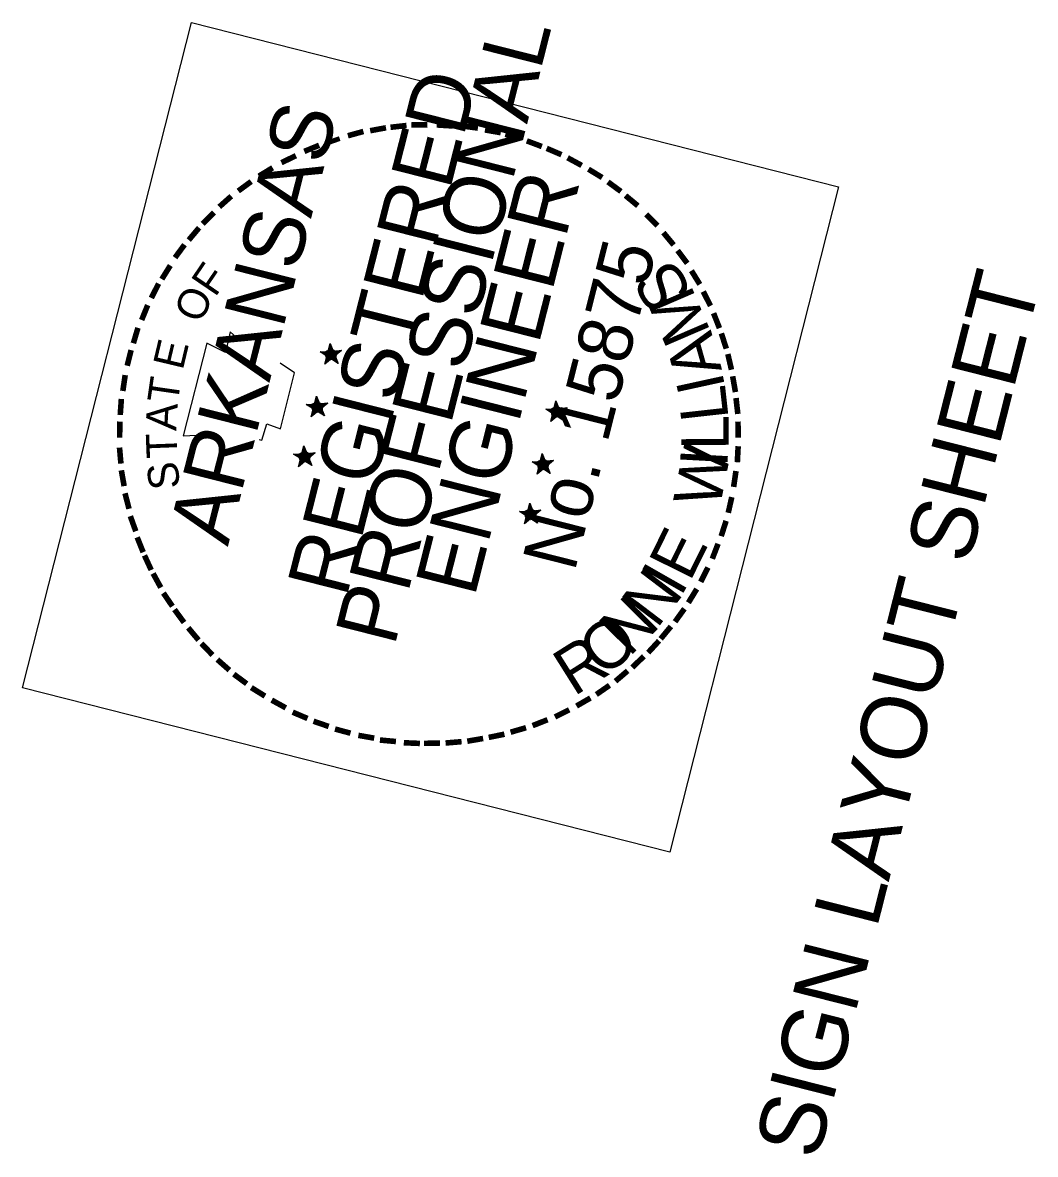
# Model space of a CAD drawing. Extents: x 670257 to 671518, y 737783 to 738188.
# Drawn here: x 671147.25 to 671155.48, y 737956.73 to 737965.93 of the extents above; entities that cross this region are included whole.
import ezdxf

# ---------------------------------------------------------------- set-up
doc = ezdxf.new("R2010")
doc.units = 0
for name, color, linetype in [('R_Border Notes', 7, 'Continuous'), ('R_Border PE', 7, 'Continuous'), ('R_Border Prem', 7, 'Continuous')]:
    doc.layers.add(name, color=color, linetype=linetype)

msp = doc.modelspace()

# ---------------------------------------------------------------- linework, layer by layer
at = {"layer": 'R_Border PE'}
for p, q in [((671149.7479, 737963.3236), (671149.7337, 737963.2473)), ((671149.7479, 737963.3236), (671149.7422, 737963.2503)), ((671149.7479, 737963.3236), (671149.7471, 737963.249)), ((671149.7479, 737963.3236), (671149.7531, 737963.232)), ((671149.7479, 737963.3236), (671149.7562, 737963.2648)), ((671149.7479, 737963.3236), (671149.7592, 737963.2666)), ((671149.7479, 737963.3236), (671149.7629, 737963.2708)), ((671149.6658, 737963.2542), (671149.7307, 737963.2558)), ((671149.7531, 737963.232), (671149.6658, 737963.2542)), ((671149.6658, 737963.2542), (671149.7295, 737963.2509)), ((671149.6658, 737963.2542), (671149.7252, 737963.2443)), ((671149.6658, 737963.2542), (671149.7252, 737963.234)), ((671149.6658, 737963.2542), (671149.7239, 737963.2291)), ((671149.6658, 737963.2542), (671149.7203, 737963.2249)), ((671149.7049, 737963.154), (671149.7531, 737963.232)), ((671149.7049, 737963.154), (671149.7281, 737963.2151)), ((671149.7049, 737963.154), (671149.7324, 737963.2115)), ((671149.7049, 737963.154), (671149.7348, 737963.2109)), ((671149.7049, 737963.154), (671149.7439, 737963.206)), ((671149.7049, 737963.154), (671149.7487, 737963.2048)), ((671149.7049, 737963.154), (671149.7536, 737963.2035)), ((671149.8122, 737963.1603), (671149.7518, 737963.2066)), ((671149.8387, 737963.2645), (671149.7531, 737963.232)), ((671149.8122, 737963.1603), (671149.7531, 737963.232)), ((671149.8122, 737963.1603), (671149.7596, 737963.2072)), ((671149.8387, 737963.2645), (671149.7604, 737963.2508)), ((671149.8387, 737963.2645), (671149.7616, 737963.2557)), ((671149.8122, 737963.1603), (671149.7633, 737963.2114)), ((671149.8387, 737963.2645), (671149.7695, 737963.2459)), ((671149.8387, 737963.2645), (671149.7724, 737963.2271)), ((671149.8122, 737963.1603), (671149.7724, 737963.2271)), ((671149.8122, 737963.1603), (671149.7724, 737963.2168)), ((671149.8387, 737963.2645), (671149.7773, 737963.2362)), ((671149.8387, 737963.2645), (671149.7797, 737963.2253)), ((671149.8122, 737963.1603), (671149.7803, 737963.2277)), ((671149.6367, 737962.8953), (671149.6225, 737962.819)), ((671149.6367, 737962.8953), (671149.631, 737962.822)), ((671149.6367, 737962.8953), (671149.6358, 737962.8207)), ((671149.6367, 737962.8953), (671149.6419, 737962.8037)), ((671149.6367, 737962.8953), (671149.645, 737962.8365)), ((671149.6367, 737962.8953), (671149.6486, 737962.8407)), ((671149.6367, 737962.8953), (671149.6517, 737962.8425)), ((671149.7281, 737962.8386), (671149.6419, 737962.8037)), ((671149.7281, 737962.8386), (671149.648, 737962.828)), ((671149.7281, 737962.8386), (671149.6492, 737962.8225)), ((671149.7281, 737962.8386), (671149.6583, 737962.8176)), ((671149.7281, 737962.8386), (671149.6612, 737962.7988)), ((671149.7281, 737962.8386), (671149.6661, 737962.8079)), ((671149.7281, 737962.8386), (671149.6685, 737962.797)), ((671151.5817, 737962.8559), (671151.5681, 737962.782)), ((671151.5817, 737962.8559), (671151.5766, 737962.785)), ((671151.5817, 737962.8559), (671151.5815, 737962.7838)), ((671151.5817, 737962.8559), (671151.5875, 737962.7668)), ((671151.5817, 737962.8559), (671151.59, 737962.7971)), ((671151.5817, 737962.8559), (671151.5961, 737962.8007)), ((671151.5817, 737962.8559), (671151.5991, 737962.8025)), ((671149.5522, 737962.8265), (671149.6195, 737962.8275)), ((671149.6419, 737962.8037), (671149.5522, 737962.8265)), ((671149.5522, 737962.8265), (671149.6158, 737962.8232)), ((671149.5522, 737962.8265), (671149.614, 737962.816)), ((671149.5522, 737962.8265), (671149.6115, 737962.8063)), ((671149.5522, 737962.8265), (671149.6127, 737962.8008)), ((671149.5522, 737962.8265), (671149.6097, 737962.799)), ((671149.5937, 737962.7257), (671149.6419, 737962.8037)), ((671149.5937, 737962.7257), (671149.6145, 737962.7875)), ((671149.5937, 737962.7257), (671149.6194, 737962.7862)), ((671149.5937, 737962.7257), (671149.6236, 737962.7826)), ((671149.5937, 737962.7257), (671149.6327, 737962.7777)), ((671149.5937, 737962.7257), (671149.6375, 737962.7765)), ((671149.5937, 737962.7257), (671149.6424, 737962.7752)), ((671149.7016, 737962.7344), (671149.6406, 737962.7783)), ((671149.7016, 737962.7344), (671149.6419, 737962.8037)), ((671149.7016, 737962.7344), (671149.6484, 737962.7789)), ((671149.7016, 737962.7344), (671149.6521, 737962.7831)), ((671149.7016, 737962.7344), (671149.6612, 737962.7988)), ((671149.7016, 737962.7344), (671149.6612, 737962.7885)), ((671149.7016, 737962.7344), (671149.6691, 737962.7994)), ((671151.5875, 737962.7668), (671151.5002, 737962.7889)), ((671151.5002, 737962.7889), (671151.5645, 737962.7881)), ((671151.5002, 737962.7889), (671151.5639, 737962.7857)), ((671151.5002, 737962.7889), (671151.5621, 737962.7784)), ((671151.5002, 737962.7889), (671151.5596, 737962.7687)), ((671151.5002, 737962.7889), (671151.5584, 737962.7639)), ((671151.5002, 737962.7889), (671151.5571, 737962.759)), ((671151.5393, 737962.6887), (671151.5875, 737962.7668)), ((671151.5393, 737962.6887), (671151.5619, 737962.7475)), ((671151.5393, 737962.6887), (671151.5668, 737962.7462)), ((671151.6731, 737962.7992), (671151.5875, 737962.7668)), ((671151.6467, 737962.695), (671151.5875, 737962.7668)), ((671151.6731, 737962.7992), (671151.5942, 737962.7831)), ((671151.6731, 737962.7992), (671151.5954, 737962.788)), ((671151.6467, 737962.695), (671151.6001, 737962.7455)), ((671151.6731, 737962.7992), (671151.6057, 737962.7776)), ((671151.6467, 737962.695), (671151.6068, 737962.7516)), ((671151.6731, 737962.7992), (671151.6087, 737962.7588)), ((671151.6467, 737962.695), (671151.6087, 737962.7588)), ((671151.6731, 737962.7992), (671151.6111, 737962.7685)), ((671151.6467, 737962.695), (671151.6141, 737962.76)), ((671151.6731, 737962.7992), (671151.6159, 737962.757)), ((671151.5393, 737962.6887), (671151.571, 737962.7426)), ((671151.5393, 737962.6887), (671151.5783, 737962.7407)), ((671151.5393, 737962.6887), (671151.585, 737962.7365)), ((671151.5393, 737962.6887), (671151.5898, 737962.7353)), ((671151.6467, 737962.695), (671151.5856, 737962.7389)), ((671151.6467, 737962.695), (671151.5959, 737962.7389)), ((671149.5341, 737962.4906), (671149.5199, 737962.4143)), ((671149.5341, 737962.4906), (671149.5284, 737962.4173)), ((671149.5341, 737962.4906), (671149.5332, 737962.416)), ((671149.5341, 737962.4906), (671149.5392, 737962.399)), ((671149.5341, 737962.4906), (671149.5424, 737962.4318)), ((671149.5341, 737962.4906), (671149.546, 737962.436)), ((671149.5341, 737962.4906), (671149.549, 737962.4378)), ((671149.4496, 737962.4218), (671149.5169, 737962.4228)), ((671149.5392, 737962.399), (671149.4496, 737962.4218)), ((671149.4496, 737962.4218), (671149.5132, 737962.4185)), ((671149.4496, 737962.4218), (671149.512, 737962.4137)), ((671149.4496, 737962.4218), (671149.5095, 737962.404)), ((671149.4496, 737962.4218), (671149.5101, 737962.3961)), ((671149.4496, 737962.4218), (671149.5071, 737962.3943)), ((671149.491, 737962.321), (671149.5392, 737962.399)), ((671149.491, 737962.321), (671149.5119, 737962.3828)), ((671149.491, 737962.321), (671149.5167, 737962.3815)), ((671149.491, 737962.321), (671149.521, 737962.3779)), ((671149.491, 737962.321), (671149.5306, 737962.3754)), ((671149.6254, 737962.4339), (671149.5392, 737962.399)), ((671149.599, 737962.3297), (671149.5392, 737962.399)), ((671149.6254, 737962.4339), (671149.5454, 737962.4233)), ((671149.6254, 737962.4339), (671149.5466, 737962.4178)), ((671149.599, 737962.3297), (671149.5495, 737962.3784)), ((671149.6254, 737962.4339), (671149.5556, 737962.4129)), ((671149.6254, 737962.4339), (671149.5586, 737962.3941)), ((671149.599, 737962.3297), (671149.5586, 737962.3941)), ((671149.599, 737962.3297), (671149.5586, 737962.3838)), ((671149.6254, 737962.4339), (671149.5635, 737962.4032)), ((671149.6254, 737962.4339), (671149.5659, 737962.3923)), ((671149.599, 737962.3297), (671149.5665, 737962.3947)), ((671151.4705, 737962.4276), (671151.4569, 737962.3537)), ((671151.4705, 737962.4276), (671151.4654, 737962.3567)), ((671151.4705, 737962.4276), (671151.4703, 737962.3555)), ((671151.4705, 737962.4276), (671151.4763, 737962.3385)), ((671151.4705, 737962.4276), (671151.4788, 737962.3688)), ((671151.4705, 737962.4276), (671151.4825, 737962.373)), ((671151.4705, 737962.4276), (671151.4885, 737962.3766)), ((671149.491, 737962.321), (671149.5349, 737962.3718)), ((671149.491, 737962.321), (671149.5397, 737962.3705)), ((671149.599, 737962.3297), (671149.5379, 737962.3736)), ((671149.599, 737962.3297), (671149.5458, 737962.3742)), ((671151.4763, 737962.3385), (671151.389, 737962.3606)), ((671151.389, 737962.3606), (671151.4533, 737962.3598)), ((671151.389, 737962.3606), (671151.4527, 737962.3574)), ((671151.389, 737962.3606), (671151.4508, 737962.3501)), ((671151.389, 737962.3606), (671151.4484, 737962.3404)), ((671151.389, 737962.3606), (671151.4472, 737962.3356)), ((671151.389, 737962.3606), (671151.4435, 737962.3313)), ((671151.4281, 737962.2604), (671151.4763, 737962.3385)), ((671151.4281, 737962.2604), (671151.4507, 737962.3192)), ((671151.4281, 737962.2604), (671151.4556, 737962.3179)), ((671151.4281, 737962.2604), (671151.458, 737962.3173)), ((671151.4281, 737962.2604), (671151.4671, 737962.3124)), ((671151.4281, 737962.2604), (671151.4719, 737962.3112)), ((671151.4281, 737962.2604), (671151.4768, 737962.31)), ((671151.5355, 737962.2667), (671151.475, 737962.313)), ((671151.5619, 737962.3709), (671151.4763, 737962.3385)), ((671151.5355, 737962.2667), (671151.4763, 737962.3385)), ((671151.5619, 737962.3709), (671151.483, 737962.3548)), ((671151.5619, 737962.3709), (671151.4848, 737962.3621)), ((671151.5355, 737962.2667), (671151.4853, 737962.313)), ((671151.5355, 737962.2667), (671151.4889, 737962.3172)), ((671151.5619, 737962.3709), (671151.4927, 737962.3524)), ((671151.5355, 737962.2667), (671151.4956, 737962.3233)), ((671151.5355, 737962.2667), (671151.4957, 737962.3336)), ((671151.5619, 737962.3709), (671151.4981, 737962.333)), ((671151.5619, 737962.3709), (671151.4999, 737962.3402)), ((671151.5619, 737962.3709), (671151.5023, 737962.3293)), ((671151.5355, 737962.2667), (671151.5029, 737962.3317)), ((671151.3685, 737962.0254), (671151.3543, 737961.949)), ((671151.3685, 737962.0254), (671151.3628, 737961.952)), ((671151.3685, 737962.0254), (671151.3676, 737961.9508)), ((671151.3685, 737962.0254), (671151.3736, 737961.9338)), ((671151.3685, 737962.0254), (671151.3762, 737961.9641)), ((671151.3685, 737962.0254), (671151.3798, 737961.9683)), ((671151.3685, 737962.0254), (671151.3859, 737961.972)), ((671151.2864, 737961.9559), (671151.3513, 737961.9575)), ((671151.3736, 737961.9338), (671151.2864, 737961.9559)), ((671151.2864, 737961.9559), (671151.3501, 737961.9527)), ((671151.2864, 737961.9559), (671151.3482, 737961.9454)), ((671151.2864, 737961.9559), (671151.3457, 737961.9357)), ((671151.2864, 737961.9559), (671151.3445, 737961.9309)), ((671151.2864, 737961.9559), (671151.3409, 737961.9266)), ((671151.3255, 737961.8557), (671151.3736, 737961.9338)), ((671151.3255, 737961.8557), (671151.3487, 737961.9169)), ((671151.4592, 737961.9662), (671151.3736, 737961.9338)), ((671151.4328, 737961.862), (671151.3736, 737961.9338)), ((671151.4592, 737961.9662), (671151.3804, 737961.9501)), ((671151.4592, 737961.9662), (671151.3822, 737961.9574)), ((671151.4592, 737961.9662), (671151.3901, 737961.9477)), ((671151.4328, 737961.862), (671151.393, 737961.9289)), ((671151.4328, 737961.862), (671151.393, 737961.9186)), ((671151.4592, 737961.9662), (671151.3954, 737961.9283)), ((671151.4592, 737961.9662), (671151.3973, 737961.9355)), ((671151.4592, 737961.9662), (671151.3997, 737961.9246)), ((671151.4328, 737961.862), (671151.4003, 737961.927)), ((671151.3255, 737961.8557), (671151.3529, 737961.9133)), ((671151.3255, 737961.8557), (671151.3554, 737961.9126)), ((671151.3255, 737961.8557), (671151.3645, 737961.9078)), ((671151.3255, 737961.8557), (671151.3693, 737961.9065)), ((671151.3255, 737961.8557), (671151.3741, 737961.9053)), ((671151.4328, 737961.862), (671151.3723, 737961.9083)), ((671151.4328, 737961.862), (671151.3826, 737961.9083)), ((671151.4328, 737961.862), (671151.3863, 737961.9125))]:
    msp.add_line(p, q, dxfattribs=at)
for points in [[(671148.9926, 737963.3656), (671148.9333, 737963.4167), (671148.8957, 737963.2483), (671148.745, 737963.3252), (671148.5539, 737962.5716)], [(671149.6658, 737963.2542), (671149.8387, 737963.2645), (671149.7049, 737963.154), (671149.7479, 737963.3236), (671149.8122, 737963.1603), (671149.6658, 737963.2542)], [(671149.1704, 737962.5416), (671149.1922, 737962.5361), (671149.2315, 737962.6705), (671149.3423, 737962.6295), (671149.4573, 737963.0827), (671149.3411, 737963.1637)], [(671149.5522, 737962.8265), (671149.7281, 737962.8386), (671149.5937, 737962.7257), (671149.6367, 737962.8953), (671149.7016, 737962.7344), (671149.5522, 737962.8265)], [(671151.5002, 737962.7889), (671151.6731, 737962.7992), (671151.5393, 737962.6887), (671151.5817, 737962.8559), (671151.6467, 737962.695), (671151.5002, 737962.7889)], [(671148.5539, 737962.5716), (671148.771, 737962.5836)], [(671149.4496, 737962.4218), (671149.6254, 737962.4339), (671149.491, 737962.321), (671149.5341, 737962.4906), (671149.599, 737962.3297), (671149.4496, 737962.4218)], [(671151.389, 737962.3606), (671151.5619, 737962.3709), (671151.4281, 737962.2604), (671151.4705, 737962.4276), (671151.5355, 737962.2667), (671151.389, 737962.3606)], [(671151.2864, 737961.9559), (671151.4592, 737961.9662), (671151.3255, 737961.8557), (671151.3685, 737962.0254), (671151.4328, 737961.862), (671151.2864, 737961.9559)]]:
    msp.add_lwpolyline(points, dxfattribs=at)
for centre, radius in [((671149.7536, 737963.2317), 0.0431), ((671149.7536, 737963.2317), 0.039), ((671149.7536, 737963.2317), 0.0361), ((671149.7536, 737963.2317), 0.0332), ((671149.7536, 737963.2317), 0.0289), ((671149.7536, 737963.2317), 0.0269), ((671149.7536, 737963.2317), 0.0248), ((671149.7536, 737963.2317), 0.0213), ((671149.7536, 737963.2317), 0.0187), ((671149.7536, 737963.2317), 0.0155), ((671149.7536, 737963.2317), 0.0124), ((671149.7536, 737963.2317), 0.00924), ((671149.7536, 737963.2317), 0.00741), ((671149.7536, 737963.2317), 0.0036), ((671149.6422, 737962.8042), 0.0431), ((671149.6422, 737962.8042), 0.039), ((671149.6422, 737962.8042), 0.0361), ((671149.6422, 737962.8042), 0.0332), ((671149.6422, 737962.8042), 0.0289), ((671149.6422, 737962.8042), 0.0269), ((671149.6422, 737962.8042), 0.0248), ((671149.6422, 737962.8042), 0.0213), ((671149.6422, 737962.8042), 0.0187), ((671149.6422, 737962.8042), 0.0155), ((671149.6422, 737962.8042), 0.0124), ((671149.6422, 737962.8042), 0.00924), ((671149.6422, 737962.8042), 0.00741), ((671149.6422, 737962.8042), 0.0036), ((671151.5885, 737962.7653), 0.0431), ((671151.5885, 737962.7653), 0.039), ((671151.5885, 737962.7653), 0.0361), ((671151.5885, 737962.7653), 0.0332), ((671151.5885, 737962.7653), 0.0289), ((671151.5885, 737962.7653), 0.0269), ((671151.5885, 737962.7653), 0.0248), ((671151.5885, 737962.7653), 0.0213), ((671151.5885, 737962.7653), 0.0187), ((671151.5885, 737962.7653), 0.0155), ((671151.5885, 737962.7653), 0.0124), ((671151.5885, 737962.7653), 0.00924), ((671151.5885, 737962.7653), 0.00741), ((671151.5885, 737962.7653), 0.0036), ((671149.5396, 737962.3997), 0.0431), ((671149.5396, 737962.3997), 0.039), ((671149.5396, 737962.3997), 0.0361), ((671149.5396, 737962.3997), 0.0332), ((671149.5396, 737962.3997), 0.0289), ((671149.5396, 737962.3997), 0.0269), ((671149.5396, 737962.3997), 0.0248), ((671149.5396, 737962.3997), 0.0213), ((671149.5396, 737962.3997), 0.0187), ((671149.5396, 737962.3997), 0.0155), ((671149.5396, 737962.3997), 0.0124), ((671149.5396, 737962.3997), 0.00924), ((671149.5396, 737962.3997), 0.00741), ((671149.5396, 737962.3997), 0.0036), ((671151.4771, 737962.3377), 0.0431), ((671151.4771, 737962.3377), 0.039), ((671151.4771, 737962.3377), 0.0361), ((671151.4771, 737962.3377), 0.0332), ((671151.4771, 737962.3377), 0.0289), ((671151.4771, 737962.3377), 0.0269), ((671151.4771, 737962.3377), 0.0248), ((671151.4771, 737962.3377), 0.0213), ((671151.4771, 737962.3377), 0.0187), ((671151.4771, 737962.3377), 0.0155), ((671151.4771, 737962.3377), 0.0124), ((671151.4771, 737962.3377), 0.00924), ((671151.4771, 737962.3377), 0.00741), ((671151.4771, 737962.3377), 0.0036), ((671151.3745, 737961.9333), 0.0431), ((671151.3745, 737961.9333), 0.039), ((671151.3745, 737961.9333), 0.0361), ((671151.3745, 737961.9333), 0.0332), ((671151.3745, 737961.9333), 0.0289), ((671151.3745, 737961.9333), 0.0269), ((671151.3745, 737961.9333), 0.0248), ((671151.3745, 737961.9333), 0.0213), ((671151.3745, 737961.9333), 0.0187), ((671151.3745, 737961.9333), 0.0155), ((671151.3745, 737961.9333), 0.0124), ((671151.3745, 737961.9333), 0.00924), ((671151.3745, 737961.9333), 0.00741), ((671151.3745, 737961.9333), 0.0036)]:
    msp.add_circle(centre, radius, dxfattribs=at)
at = {"layer": 'R_Border Prem'}
msp.add_lwpolyline([(671147.2481, 737960.5219), (671148.6199, 737965.9307), (671153.8783, 737964.597), (671152.5065, 737959.1883)], close=True, dxfattribs=at)

# ---------------------------------------------------------------- texts
at = {"layer": 'R_Border Notes'}
msp.add_text('SIGN LAYOUT SHEET', height=0.533593, rotation=75.76855, dxfattribs=at).set_placement((671153.7103, 737956.6735))
at = {"layer": 'R_Border PE'}
for s, height, rotation, p in [('PROFESSIONAL', 0.499995, 75.76855, (671150.2688, 737960.8522)), ('REGISTERED', 0.5, 75.76855, (671149.8791, 737961.2477)), ('ARKANSAS', 0.5, 75.76855, (671148.9152, 737961.6675)), ('-', 0.4, 15.4369, (671149.9096, 737964.8559)), ('-', 0.3999, 10.43135, (671150.0771, 737964.896)), ('-', 0.3999, 6.34138, (671150.2312, 737964.9239)), ('-', 0.4, 0.89181, (671150.3859, 737964.944)), ('-', 0.4, 356.31789, (671150.5799, 737964.9464)), ('-', 0.4, 352.36471, (671150.7745, 737964.9409)), ('-', 0.4, 350.09866, (671150.9551, 737964.9105)), ('-', 0.3999, 345.70922, (671151.1096, 737964.8791)), ('-', 0.3999, 22.42073, (671149.5738, 737964.7321)), ('-', 0.35, 19.44384, (671149.7421, 737964.8158)), ('-', 0.3999, 339.28575, (671151.2683, 737964.8337)), ('-', 0.3999, 25.64828, (671149.3965, 737964.643)), ('-', 0.4, 336.76384, (671151.4239, 737964.7762)), ('-', 0.4, 31.34714, (671149.2282, 737964.5387)), ('-', 0.3999, 331.53115, (671151.582, 737964.7077)), ('ENGINEER', 0.5, 75.76855, (671150.9196, 737961.252)), ('-', 0.4, 328.63664, (671151.7454, 737964.6198)), ('-', 0.4, 36.29826, (671149.0726, 737964.4234)), ('-', 0.4, 323.65722, (671151.8942, 737964.5254)), ('-', 0.3999, 41.63121, (671148.9309, 737964.302)), ('-', 0.4, 320.38827, (671152.0303, 737964.4212)), ('-', 0.3999, 45.40945, (671148.8043, 737964.169)), ('-', 0.4, 314.8398, (671152.1881, 737964.2806)), ('-', 0.4, 49.88964, (671148.7008, 737964.0457)), ('-', 0.4, 309.61379, (671152.321, 737964.1437)), ('-', 0.4, 53.62364, (671148.5966, 737963.9096)), ('No. 15875', 0.44, 75.76855, (671151.7327, 737961.458)), ('-', 0.4, 307.02232, (671152.4327, 737964.0045)), ('-', 0.4, 58.10475, (671148.4979, 737963.7438)), ('F', 0.2499, 55.83921, (671148.8124, 737963.6924)), ('S', 0.3849, 121.46196, (671152.7017, 737963.7329)), ('-', 0.3999, 301.53388, (671152.5389, 737963.8538)), ('-', 0.4, 62.97344, (671148.4204, 737963.601)), ('O', 0.2499, 66.22005, (671148.6982, 737963.4764)), ('M', 0.3849, 113.32556, (671152.8426, 737963.417)), ('-', 0.3999, 296.85364, (671152.6305, 737963.6964)), ('-', 0.4, 67.93028, (671148.3495, 737963.4333)), ('-', 0.3999, 291.50488, (671152.7106, 737963.5342)), ('-', 0.4, 73.51159, (671148.2894, 737963.2576)), ('A', 0.3849, 105.76014, (671152.9323, 737963.1082)), ('-', 0.4, 288.01764, (671152.7719, 737963.3794)), ('E', 0.25, 76.60089, (671148.5484, 737963.0991)), ('-', 0.3999, 75.95478, (671148.2421, 737963.0814)), ('-', 0.4, 283.12539, (671152.8229, 737963.2246)), ('-', 0.3999, 81.66537, (671148.2118, 737962.8905)), ('T', 0.25, 81.79131, (671148.5075, 737962.8258)), ('I', 0.3849, 102.33428, (671152.9594, 737962.965)), ('-', 0.3999, 280.02017, (671152.8618, 737963.0523)), ('L', 0.3849, 96.33904, (671152.9859, 737962.7115)), ('-', 0.4, 85.9879, (671148.1936, 737962.7068)), ('-', 0.4, 276.48697, (671152.8891, 737962.8854)), ('A', 0.25, 86.98173, (671148.4964, 737962.6094)), ('-', 0.3999, 89.3987, (671148.1906, 737962.5322)), ('L', 0.3849, 90.3438, (671152.9859, 737962.4565)), ('-', 0.3999, 271.24284, (671152.9061, 737962.7083)), ('T', 0.2499, 92.17215, (671148.506, 737962.3929)), ('-', 0.3999, 94.94463, (671148.2026, 737962.3357)), ('W', 0.3849, 78.78155, (671152.9109, 737961.9713)), ('-', 0.4, 267.05431, (671152.9097, 737962.5191)), ('I', 0.3849, 86.91795, (671152.9739, 737962.3113)), ('-', 0.4, 100.07576, (671148.2293, 737962.1664)), ('S', 0.2499, 97.36257, (671148.53, 737962.1521)), ('-', 0.3999, 261.58522, (671152.8957, 737962.3318)), ('-', 0.4, 104.56037, (671148.2682, 737961.9941)), ('-', 0.4, 257.36031, (671152.8653, 737962.1306)), ('-', 0.4, 109.83212, (671148.3209, 737961.826)), ('E', 0.3849, 63.72208, (671152.6706, 737961.3794)), ('-', 0.4, 252.28682, (671152.8247, 737961.9501)), ('-', 0.3999, 112.00029, (671148.3798, 737961.6614)), ('-', 0.4, 248.88401, (671152.764, 737961.772)), ('-', 0.3999, 114.71921, (671148.443, 737961.5242)), ('-', 0.3999, 118.7308, (671148.5177, 737961.3918)), ('N', 0.3849, 52.7308, (671152.4019, 737960.9975)), ('I', 0.3849, 60.29623, (671152.5948, 737961.2549)), ('-', 0.4, 243.32407, (671152.6901, 737961.5922)), ('-', 0.4, 124.1916, (671148.6064, 737961.2532)), ('N', 0.3849, 45.16538, (671152.1769, 737960.7678)), ('-', 0.4, 238.56682, (671152.607, 737961.4275)), ('-', 0.4, 234.32977, (671152.5143, 737961.2757)), ('-', 0.3999, 126.38273, (671148.6981, 737961.1268)), ('-', 0.4, 130.00102, (671148.8111, 737960.9924)), ('O', 0.3849, 38.88465, (671151.9684, 737960.6009)), ('-', 0.3999, 230.36875, (671152.4126, 737961.139)), ('R', 0.3849, 32.17569, (671151.727, 737960.449)), ('-', 0.3999, 227.33894, (671152.3225, 737961.0277)), ('-', 0.4, 133.83918, (671148.9192, 737960.8798)), ('-', 0.3999, 138.6399, (671149.048, 737960.7672)), ('-', 0.4, 223.85834, (671152.2069, 737960.9075)), ('-', 0.3999, 143.54282, (671149.1798, 737960.6667)), ('-', 0.3999, 220.41489, (671152.0828, 737960.7945)), ('-', 0.3999, 148.16302, (671149.319, 737960.5747)), ('-', 0.4, 214.70237, (671151.949, 737960.684)), ('-', 0.4, 151.22951, (671149.4818, 737960.4844)), ('-', 0.4, 209.99236, (671151.8056, 737960.5862)), ('-', 0.3999, 206.48667, (671151.6428, 737960.4934)), ('-', 0.3999, 156.96982, (671149.6452, 737960.4069)), ('-', 0.3999, 160.95489, (671149.8081, 737960.3475)), ('-', 0.4, 201.662, (671151.4788, 737960.4164)), ('-', 0.4, 164.83079, (671149.9759, 737960.2972)), ('-', 0.3999, 191.4974, (671151.1559, 737960.3023)), ('-', 0.4, 196.21567, (671151.3185, 737960.3539)), ('-', 0.3999, 169.96443, (671150.1553, 737960.262)), ('-', 0.3999, 174.71648, (671150.3195, 737960.2384)), ('-', 0.4, 177.4835, (671150.5068, 737960.2244)), ('-', 0.4, 181.2264, (671150.6602, 737960.2294)), ('-', 0.3999, 184.85597, (671150.8258, 737960.2415)), ('-', 0.3999, 189.83287, (671150.9872, 737960.2677))]:
    msp.add_text(s, height=height, rotation=rotation, dxfattribs=at).set_placement(p)

doc.saveas('drawing.dxf')
